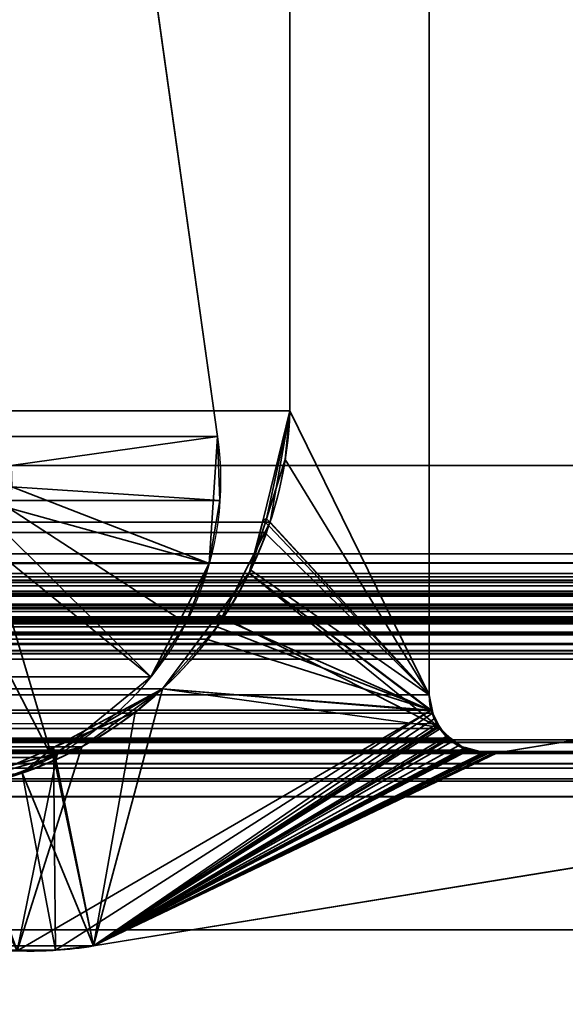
# Model space of a CAD drawing. Header units: millimetres. Extents: x -508 to 6708, y -115 to 193.
# Tile 614 of 656: x 1851.05 to 1854.98, y 2.48 to 9.56. Entities that reach past the tile are written whole.
import ezdxf

# ---------------------------------------------------------------- set-up
doc = ezdxf.new("R2010")
doc.units = ezdxf.units.MM
doc.layers.add('151', color=7, linetype='Continuous', true_color=0xffffff)

# ---------------------------------------------------------------- blocks, each defined once
blk = doc.blocks.new('UG_SURFACE_002')
at = {"layer": '151', "color": 252, "linetype": 'Continuous', "lineweight": 35}
for points in [[(2057.4999, -10, 2215.25), (2057.4999, 174.4, 2215.25), (942.5, 174.4, 2215.25), (942.5, -10, 2215.25)], [(1092.5, -10, 2065.2499), (1092.5, 174.4, 2065.2499), (1907.5, 174.4, 2065.2499), (1907.5, -10, 2065.2499)]]:
    blk.add_3dface(points, dxfattribs=at)
blk = doc.blocks.new('UG_SURFACE_148')
at = {"layer": '151', "color": 252, "linetype": 'Continuous', "lineweight": 35}
for points in [[(1135.5, -21.92, 2021.75), (1864.5, -21.92, 2021.75), (1864.5, 13.42, 2021.75), (1135.5, 13.42, 2021.75)], [(1137, -21.92, 2020.2501), (1137, 13.42, 2020.2501), (1863, 13.42, 2020.2501), (1863, -21.92, 2020.2501)], [(1148.4547, 13.2001, 2008.7953), (1147.5219, 6.5631, 2009.7282), (1852.4781, 6.5631, 2009.7282), (1851.5453, 13.2001, 2008.7953)], [(1850.9927, 6.3544, 2008.2426), (1850.06, 12.9913, 2007.3099), (1851.5453, 13.2001, 2008.7953), (1852.4781, 6.5631, 2009.7282)], [(1852.4952, 6.1028, 2009.7451), (1147.5219, 6.5631, 2009.7282), (1147.5048, 6.1028, 2009.7451)], [(1852.4952, 6.1028, 2009.7451), (1852.4781, 6.5631, 2009.7282), (1147.5219, 6.5631, 2009.7282)], [(1852.4781, 6.5631, 2009.7282), (1852.4952, 6.1028, 2009.7451), (1850.9984, 6.2009, 2008.2483), (1850.9927, 6.3544, 2008.2426)], [(1852.4182, 5.6487, 2009.6681), (1852.2503, 5.2198, 2009.5003), (1850.9728, 6.0496, 2008.2228), (1850.9984, 6.2009, 2008.2483)], [(1850.9984, 6.2009, 2008.2483), (1852.4952, 6.1028, 2009.7451), (1852.4182, 5.6487, 2009.6681)], [(1147.5048, 6.1028, 2009.7451), (1147.5818, 5.6487, 2009.6681), (1852.4182, 5.6487, 2009.6681), (1852.4952, 6.1028, 2009.7451)], [(1850.9167, 5.9066, 2008.1668), (1850.9728, 6.0496, 2008.2228), (1852.2503, 5.2198, 2009.5003), (1851.9986, 4.834, 2009.2485)], [(1851.9986, 4.834, 2009.2485), (1851.2889, 4.2542, 2008.539), (1850.8328, 5.778, 2008.0829), (1850.9167, 5.9066, 2008.1668)], [(1851.2889, 4.2542, 2008.539), (1850.5963, 5.5847, 2007.8464), (1850.8328, 5.778, 2008.0829)], [(1852.2503, 5.2198, 2009.5003), (1147.5818, 5.6487, 2009.6681), (1147.7497, 5.2198, 2009.5003)], [(1852.2503, 5.2198, 2009.5003), (1852.4182, 5.6487, 2009.6681), (1147.5818, 5.6487, 2009.6681)], [(1850.3023, 5.5018, 2007.5524), (1850.5963, 5.5847, 2007.8464), (1851.2889, 4.2542, 2008.539), (1850.407, 4.0055, 2007.6571)], [(1147.7497, 5.2198, 2009.5003), (1148.0014, 4.834, 2009.2485), (1851.9986, 4.834, 2009.2485), (1852.2503, 5.2198, 2009.5003)], [(1851.9986, 4.834, 2009.2485), (1148.0014, 4.834, 2009.2485), (1148.7111, 4.2542, 2008.539), (1851.2889, 4.2542, 2008.539)], [(1851.2889, 4.2542, 2008.539), (1148.7111, 4.2542, 2008.539), (1149.593, 4.0055, 2007.6571), (1850.407, 4.0055, 2007.6571)]]:
    blk.add_3dface(points, dxfattribs=at)
blk = doc.blocks.new('UG_SURFACE_149')
at = {"layer": '151', "color": 252, "linetype": 'Continuous', "lineweight": 35}
for points in [[(1850.9927, 6.3544, -7.75), (1850.06, 12.9913, -7.75), (1851.5453, 13.2001, -7.75), (1852.4781, 6.5631, -7.75)], [(1852.4781, 6.5631, 2009.7282), (1851.5453, 13.2001, 2008.7953), (1850.06, 12.9913, 2007.3099), (1850.9927, 6.3544, 2008.2426)], [(1851.5453, 13.2001, 2008.7953), (1852.4781, 6.5631, 2009.7282), (1852.4781, 6.5631, -7.75), (1851.5453, 13.2001, -7.75)], [(1852.4781, 6.5631, -7.75), (1852.4182, 5.6487, -7.75), (1850.9728, 6.0496, -7.75), (1850.9927, 6.3544, -7.75)], [(1850.9927, 6.3544, 2008.2426), (1850.9984, 6.2009, 2008.2483), (1852.4952, 6.1028, 2009.7451), (1852.4781, 6.5631, 2009.7282)], [(1852.4781, 6.5631, -7.75), (1852.4952, 6.1028, 2009.7451), (1852.4182, 5.6487, 2009.6681)], [(1852.4182, 5.6487, 2009.6681), (1852.4182, 5.6487, -7.75), (1852.4781, 6.5631, -7.75)], [(1852.4781, 6.5631, -7.75), (1852.4781, 6.5631, 2009.7282), (1852.4952, 6.1028, 2009.7451)], [(1850.9984, 6.2009, 2008.2483), (1850.9728, 6.0496, 2008.2228), (1852.2503, 5.2198, 2009.5003), (1852.4182, 5.6487, 2009.6681)], [(1852.4182, 5.6487, 2009.6681), (1852.4952, 6.1028, 2009.7451), (1850.9984, 6.2009, 2008.2483)], [(1852.4182, 5.6487, -7.75), (1851.9986, 4.834, -7.75), (1850.8328, 5.778, -7.75), (1850.9728, 6.0496, -7.75)], [(1851.9986, 4.834, 2009.2485), (1852.2503, 5.2198, 2009.5003), (1850.9728, 6.0496, 2008.2228), (1850.9167, 5.9066, 2008.1668)], [(1850.9167, 5.9066, 2008.1668), (1850.8328, 5.778, 2008.0829), (1851.2889, 4.2542, 2008.539), (1851.9986, 4.834, 2009.2485)], [(1850.5963, 5.5847, -7.75), (1850.8328, 5.778, -7.75), (1851.9986, 4.834, -7.75), (1851.2889, 4.2542, -7.75)], [(1850.8328, 5.778, 2008.0829), (1850.5963, 5.5847, 2007.8464), (1851.2889, 4.2542, 2008.539)], [(1852.4182, 5.6487, -7.75), (1852.2503, 5.2198, 2009.5003), (1851.9986, 4.834, 2009.2485)], [(1851.9986, 4.834, 2009.2485), (1851.9986, 4.834, -7.75), (1852.4182, 5.6487, -7.75)], [(1852.4182, 5.6487, -7.75), (1852.4182, 5.6487, 2009.6681), (1852.2503, 5.2198, 2009.5003)], [(1851.2889, 4.2542, -7.75), (1850.407, 4.0055, -7.75), (1850.3023, 5.5018, -7.75), (1850.5963, 5.5847, -7.75)], [(1850.407, 4.0055, 2007.6571), (1851.2889, 4.2542, 2008.539), (1850.5963, 5.5847, 2007.8464), (1850.3023, 5.5018, 2007.5524)], [(1851.2889, 4.2542, 2008.539), (1851.2889, 4.2542, -7.75), (1851.9986, 4.834, -7.75), (1851.9986, 4.834, 2009.2485)], [(1850.407, 4.0055, 2007.6571), (1850.407, 4.0055, -7.75), (1851.2889, 4.2542, -7.75), (1851.2889, 4.2542, 2008.539)]]:
    blk.add_3dface(points, dxfattribs=at)
blk = doc.blocks.new('UG_SURFACE_151')
at = {"layer": '151', "color": 252, "linetype": 'Continuous', "lineweight": 35}
for points in [[(1153, 3.0145, -6.75), (1138, 3.0145, -6.75), (1138, -16.9528, -6.75), (1862, -16.9528, -6.75)], [(1847, 3.0145, -7.75), (1862, 3.0145, -7.75), (1862, -16.9528, -7.75), (1138, -16.9528, -7.75)], [(1847, 3.0145, -6.75), (1153, 3.0145, -6.75), (1862, -16.9528, -6.75)], [(1847, 3.0145, -7.75), (1847, 3.0145, -6.75), (1862, 3.0145, -6.75), (1862, 3.0145, -7.75)], [(1862, -16.9528, -6.75), (1862, 3.0145, -6.75), (1847, 3.0145, -6.75)]]:
    blk.add_3dface(points, dxfattribs=at)
blk = doc.blocks.new('UG_SURFACE_155')
at = {"layer": '151', "color": 7, "linetype": 'Continuous', "lineweight": 35}
for points in [[(1138.9384, 5.7187, 2018.3115), (1138.9384, 10.8663, 2018.3115), (1861.0616, 10.8663, 2018.3115), (1861.0616, 5.7187, 2018.3115)], [(1146, 10.8277, 2011.25), (1146, 4.7035, 2011.25), (1854, 4.7035, 2011.25), (1854, 10.8277, 2011.25)], [(1854, 10.8277, 2011.25), (1854, 4.7035, 2011.25), (1852.9979, 6.7467, 2010.2479), (1852.9979, 10.5427, 2010.2479)], [(1862.0888, 6.3541, 2019.3388), (1862.0888, 10.6334, 2019.3388), (1137.9112, 10.6334, 2019.3388), (1137.9112, 6.3541, 2019.3388)], [(1852.9979, 10.5427, 2010.2479), (1852.9979, 6.7467, 2010.2479), (1147.0021, 6.7467, 2010.2479), (1147.0021, 10.5427, 2010.2479)], [(1147.1442, 5.9463, 2010.1058), (1147.0021, 6.7467, 2010.2479), (1852.9979, 6.7467, 2010.2479)], [(1147.1442, 5.9463, 2010.1058), (1852.9979, 6.7467, 2010.2479), (1852.8557, 5.9462, 2010.1056)], [(1854, 4.7035, 2011.25), (1852.8557, 5.9462, 2010.1056), (1852.9979, 6.7467, 2010.2479)], [(1863.4353, 5.5775, 2020.6852), (1862.0888, 6.3541, 2019.3388), (1137.9112, 6.3541, 2019.3388), (1136.5647, 5.5775, 2020.6852)], [(1852.8557, 5.9462, 2010.1056), (1852.8177, 5.871, 2010.0677), (1147.1823, 5.871, 2010.0677), (1147.1442, 5.9463, 2010.1058)], [(1852.8177, 5.871, 2010.0677), (1852.8557, 5.9462, 2010.1056), (1854, 4.7035, 2011.25)], [(1147.1823, 5.871, 2010.0677), (1852.8177, 5.871, 2010.0677), (1852.4755, 5.1935, 2009.7256)], [(1147.5244, 5.1937, 2009.7256), (1147.1823, 5.871, 2010.0677), (1852.4755, 5.1935, 2009.7256)], [(1854, 4.7035, 2011.25), (1854.0145, 4.5934, 2011.2646), (1852.4755, 5.1935, 2009.7256), (1852.8177, 5.871, 2010.0677)], [(1138.9384, 5.7187, 2018.3115), (1861.0564, 5.6534, 2018.3065), (1861.0557, 5.6507, 2018.3058)], [(1138.9384, 5.7187, 2018.3115), (1861.0616, 5.7187, 2018.3115), (1861.0564, 5.6534, 2018.3065)], [(1861.0557, 5.6507, 2018.3058), (1138.9474, 5.6514, 2018.3027), (1138.9384, 5.7187, 2018.3115)], [(1138.9474, 5.6514, 2018.3027), (1861.0557, 5.6507, 2018.3058), (1861.0271, 5.5518, 2018.2772)], [(1138.9531, 5.6087, 2018.297), (1138.9474, 5.6514, 2018.3027), (1861.0271, 5.5518, 2018.2772)], [(1138.9531, 5.6087, 2018.297), (1861.0271, 5.5518, 2018.2772), (1861.012, 5.5272, 2018.2619)], [(1861.012, 5.5272, 2018.2619), (1138.9871, 5.5255, 2018.2629), (1138.9531, 5.6087, 2018.297)], [(1136.5647, 5.5775, 2020.6852), (1136.4948, 5.5146, 2020.7553), (1863.5043, 5.5123, 2020.7543)], [(1863.5043, 5.5123, 2020.7543), (1863.4353, 5.5775, 2020.6852), (1136.5647, 5.5775, 2020.6852)], [(1138.9871, 5.5255, 2018.2629), (1861.012, 5.5272, 2018.2619), (1860.9639, 5.449, 2018.214)], [(1138.9925, 5.5122, 2018.2574), (1138.9871, 5.5255, 2018.2629), (1860.9639, 5.449, 2018.214)], [(1136.48, 5.5013, 2020.7701), (1136.4424, 5.4348, 2020.8075), (1863.5571, 5.4344, 2020.807)], [(1136.4948, 5.5146, 2020.7553), (1136.48, 5.5013, 2020.7701), (1863.5294, 5.4886, 2020.7794)], [(1136.48, 5.5013, 2020.7701), (1863.5571, 5.4344, 2020.807), (1863.5294, 5.4886, 2020.7794)], [(1863.5294, 5.4886, 2020.7794), (1863.5043, 5.5123, 2020.7543), (1136.4948, 5.5146, 2020.7553)], [(1138.9925, 5.5122, 2018.2574), (1860.9639, 5.449, 2018.214), (1860.9353, 5.4249, 2018.1854)], [(1860.9353, 5.4249, 2018.1854), (1139.0641, 5.4223, 2018.1859), (1138.9925, 5.5122, 2018.2574)], [(1136.4354, 5.4222, 2020.8147), (1136.4158, 5.3416, 2020.8342), (1863.5839, 5.331, 2020.834)], [(1136.4366, 5.4244, 2020.8135), (1136.4354, 5.4222, 2020.8147), (1863.5681, 5.4131, 2020.818)], [(1136.4354, 5.4222, 2020.8147), (1863.5839, 5.331, 2020.834), (1863.5681, 5.4131, 2020.818)], [(1136.4424, 5.4348, 2020.8075), (1136.4366, 5.4244, 2020.8135), (1863.5626, 5.4236, 2020.8127)], [(1863.5681, 5.4131, 2020.818), (1863.5626, 5.4236, 2020.8127), (1136.4366, 5.4244, 2020.8135)], [(1863.5626, 5.4236, 2020.8127), (1863.5571, 5.4344, 2020.807), (1136.4424, 5.4348, 2020.8075)], [(1139.0641, 5.4223, 2018.1859), (1860.9353, 5.4249, 2018.1854), (1860.8527, 5.3547, 2018.1026)], [(1139.0761, 5.4072, 2018.1739), (1139.0641, 5.4223, 2018.1859), (1860.8527, 5.3547, 2018.1026)], [(1139.0761, 5.4072, 2018.1739), (1860.8527, 5.3547, 2018.1026), (1860.8342, 5.3481, 2018.0843)], [(1860.8342, 5.3481, 2018.0843), (1139.1673, 5.3523, 2018.0829), (1139.0761, 5.4072, 2018.1739)], [(1863.5792, 5.243, 2020.8292), (1136.4154, 5.3315, 2020.8347), (1136.4142, 5.3011, 2020.8359)], [(1136.4158, 5.3416, 2020.8342), (1136.4154, 5.3315, 2020.8347), (1863.5839, 5.331, 2020.834)], [(1136.4154, 5.3315, 2020.8347), (1863.5792, 5.243, 2020.8292), (1863.5856, 5.3226, 2020.8356)], [(1863.5856, 5.3226, 2020.8356), (1863.5839, 5.331, 2020.834), (1136.4154, 5.3315, 2020.8347)], [(1139.2186, 5.3214, 2018.0314), (1139.1673, 5.3523, 2018.0829), (1860.8342, 5.3481, 2018.0843)], [(1139.2921, 5.3024, 2017.9579), (1139.2186, 5.3214, 2018.0314), (1860.8342, 5.3481, 2018.0843)], [(1860.8342, 5.3481, 2018.0843), (1860.7079, 5.3024, 2017.9579), (1139.2921, 5.3024, 2017.9579)], [(1136.4142, 5.3011, 2020.8359), (1136.4235, 5.2316, 2020.8266), (1863.5765, 5.2316, 2020.8266)], [(1863.5765, 5.2316, 2020.8266), (1863.5792, 5.243, 2020.8292), (1136.4142, 5.3011, 2020.8359)], [(1862.5292, 5.2483, 2019.7792), (1863.1932, 5.0016, 2020.4432), (1136.8068, 5.0016, 2020.4432), (1137.4708, 5.2483, 2019.7792)], [(1137.4708, 5.2483, 2019.7792), (1137.5657, 5.2609, 2019.6843), (1862.4343, 5.2601, 2019.6843)], [(1862.4343, 5.2601, 2019.6843), (1862.5292, 5.2483, 2019.7792), (1137.4708, 5.2483, 2019.7792)], [(1862.393, 5.2652, 2019.6431), (1137.5657, 5.2609, 2019.6843), (1137.6022, 5.2657, 2019.6478)], [(1862.393, 5.2652, 2019.6431), (1862.4343, 5.2601, 2019.6843), (1137.5657, 5.2609, 2019.6843)], [(1137.6022, 5.2657, 2019.6478), (1862.3434, 5.2471, 2019.5935), (1862.393, 5.2652, 2019.6431)], [(1137.6022, 5.2657, 2019.6478), (1137.6568, 5.2479, 2019.5932), (1862.3434, 5.2471, 2019.5935)], [(1862.26, 5.2166, 2019.51), (1137.6568, 5.2479, 2019.5932), (1137.7264, 5.2251, 2019.5236)], [(1862.26, 5.2166, 2019.51), (1862.3434, 5.2471, 2019.5935), (1137.6568, 5.2479, 2019.5932)], [(1145.5108, 4.2872, 2011.7393), (1139.2921, 5.3024, 2017.9579), (1860.7079, 5.3024, 2017.9579), (1854.4892, 4.2872, 2011.7393)], [(1854.4892, 4.2872, 2011.7393), (1860.7079, 5.3024, 2017.9579), (1860.6892, 4.381, 2017.9391), (1851.5851, 2.8982, 2008.8351)], [(1136.4275, 5.2218, 2020.8225), (1863.5725, 5.2218, 2020.8225), (1863.5765, 5.2316, 2020.8266), (1136.4235, 5.2316, 2020.8266)], [(1863.5403, 5.1444, 2020.7903), (1136.4275, 5.2218, 2020.8225), (1136.4596, 5.1447, 2020.7903)], [(1863.5403, 5.1444, 2020.7903), (1863.5725, 5.2218, 2020.8225), (1136.4275, 5.2218, 2020.8225)], [(1137.7264, 5.2251, 2019.5236), (1862.2594, 5.2161, 2019.5093), (1862.26, 5.2166, 2019.51)], [(1137.7264, 5.2251, 2019.5236), (1137.7397, 5.2137, 2019.5103), (1862.2594, 5.2161, 2019.5093)], [(1862.2594, 5.2161, 2019.5093), (1137.7397, 5.2137, 2019.5103), (1137.8065, 5.1556, 2019.4435)], [(1137.8065, 5.1556, 2019.4435), (1862.1938, 5.1547, 2019.444), (1862.2594, 5.2161, 2019.5093)], [(1852.4755, 5.1935, 2009.7256), (1852.398, 5.1054, 2009.6481), (1147.602, 5.1055, 2009.6481), (1147.5244, 5.1937, 2009.7256)], [(1852.398, 5.1054, 2009.6481), (1852.4755, 5.1935, 2009.7256), (1854.0145, 4.5934, 2011.2646)], [(1863.5403, 5.1444, 2020.7903), (1136.4596, 5.1447, 2020.7903), (1136.4657, 5.1377, 2020.7844)], [(1136.4657, 5.1377, 2020.7844), (1863.5345, 5.1375, 2020.7844), (1863.5403, 5.1444, 2020.7903)], [(1863.5345, 5.1375, 2020.7844), (1136.4657, 5.1377, 2020.7844), (1136.5267, 5.0664, 2020.7233)], [(1863.4803, 5.0724, 2020.7303), (1863.5345, 5.1375, 2020.7844), (1136.5267, 5.0664, 2020.7233)], [(1862.1894, 5.1506, 2019.4395), (1137.8065, 5.1556, 2019.4435), (1137.8069, 5.1552, 2019.443)], [(1862.1894, 5.1506, 2019.4395), (1862.1938, 5.1547, 2019.444), (1137.8065, 5.1556, 2019.4435)], [(1137.8069, 5.1552, 2019.443), (1862.1465, 5.0731, 2019.3965), (1862.1894, 5.1506, 2019.4395)], [(1137.8069, 5.1552, 2019.443), (1137.8535, 5.0731, 2019.3965), (1862.1465, 5.0731, 2019.3965)], [(1147.602, 5.1055, 2009.6481), (1852.398, 5.1054, 2009.6481), (1852.0821, 4.7463, 2009.3322), (1147.9179, 4.7463, 2009.3322)], [(1854.0145, 4.5934, 2011.2646), (1852.0821, 4.7463, 2009.3322), (1852.398, 5.1054, 2009.6481)], [(1863.4682, 5.0661, 2020.7181), (1863.4803, 5.0724, 2020.7303), (1136.5267, 5.0664, 2020.7233)], [(1136.5267, 5.0664, 2020.7233), (1136.5314, 5.0638, 2020.7186), (1863.4682, 5.0661, 2020.7181)], [(1863.3832, 5.022, 2020.6332), (1863.4682, 5.0661, 2020.7181), (1136.5314, 5.0638, 2020.7186)], [(1136.5314, 5.0638, 2020.7186), (1136.616, 5.018, 2020.6339), (1863.3832, 5.022, 2020.6332)], [(1862.1328, 5.0214, 2019.3827), (1137.8535, 5.0731, 2019.3965), (1137.8715, 4.9803, 2019.3784)], [(1862.1328, 5.0214, 2019.3827), (1862.1465, 5.0731, 2019.3965), (1137.8535, 5.0731, 2019.3965)], [(1863.3832, 5.022, 2020.6332), (1136.616, 5.018, 2020.6339), (1136.6394, 5.0054, 2020.6108)], [(1863.3413, 5.0002, 2020.5913), (1863.3832, 5.022, 2020.6332), (1136.6394, 5.0054, 2020.6108)], [(1136.6394, 5.0054, 2020.6108), (1136.7071, 4.999, 2020.5429), (1863.2932, 5.0006, 2020.5433)], [(1863.2932, 5.0006, 2020.5433), (1863.3413, 5.0002, 2020.5913), (1136.6394, 5.0054, 2020.6108)], [(1136.7071, 4.999, 2020.5429), (1136.763, 4.9938, 2020.4871), (1863.1932, 5.0016, 2020.4432)], [(1863.1932, 5.0016, 2020.4432), (1863.2932, 5.0006, 2020.5433), (1136.7071, 4.999, 2020.5429)], [(1136.763, 4.9938, 2020.4871), (1136.8068, 5.0016, 2020.4432), (1863.1932, 5.0016, 2020.4432)], [(1862.175, 1.6459, 2019.4249), (1862.1284, 4.9608, 2019.3784), (1137.8716, 4.9608, 2019.3784), (1137.825, 1.6459, 2019.4249)], [(1137.8715, 4.9803, 2019.3784), (1862.1284, 4.9608, 2019.3784), (1862.1328, 5.0214, 2019.3827)], [(1137.8715, 4.9803, 2019.3784), (1137.8716, 4.9608, 2019.3784), (1862.1284, 4.9608, 2019.3784)], [(1148.5, 4.3308, 2008.75), (1147.9179, 4.7463, 2009.3322), (1852.0821, 4.7463, 2009.3322)], [(1148.5, 4.3308, 2008.75), (1852.0821, 4.7463, 2009.3322), (1851.5, 4.3308, 2008.75)], [(1854.0145, 4.5934, 2011.2646), (1851.0368, 2.8635, 2008.287), (1851.5, 4.3308, 2008.75), (1852.0821, 4.7463, 2009.3322)], [(1854.0145, 4.5934, 2011.2646), (1146, 4.7035, 2011.25), (1145.9923, 4.6228, 2011.2576)], [(1854.0145, 4.5934, 2011.2646), (1854, 4.7035, 2011.25), (1146, 4.7035, 2011.25)], [(1145.9923, 4.6228, 2011.2576), (1145.9758, 4.5731, 2011.2741), (1854.023, 4.5726, 2011.2729)], [(1145.9923, 4.6228, 2011.2576), (1854.023, 4.5726, 2011.2729), (1854.0145, 4.5934, 2011.2646)], [(1854.054, 4.4968, 2011.3039), (1145.9758, 4.5731, 2011.2741), (1145.9587, 4.521, 2011.2913)], [(1854.054, 4.4968, 2011.3039), (1854.023, 4.5726, 2011.2729), (1145.9758, 4.5731, 2011.2741)], [(1851.3126, 2.8675, 2008.5626), (1851.0368, 2.8635, 2008.287), (1854.0145, 4.5934, 2011.2646)], [(1854.0145, 4.5934, 2011.2646), (1854.023, 4.5726, 2011.2729), (1851.5851, 2.8982, 2008.8351), (1851.3126, 2.8675, 2008.5626)], [(1854.023, 4.5726, 2011.2729), (1854.054, 4.4968, 2011.3039), (1851.5851, 2.8982, 2008.8351)], [(1854.1372, 4.392, 2011.3871), (1145.9191, 4.4624, 2011.3308), (1145.8895, 4.4187, 2011.3604)], [(1145.9587, 4.521, 2011.2913), (1145.9191, 4.4624, 2011.3308), (1854.0808, 4.4629, 2011.3308)], [(1854.1372, 4.392, 2011.3871), (1854.0808, 4.4629, 2011.3308), (1145.9191, 4.4624, 2011.3308)], [(1145.9587, 4.521, 2011.2913), (1854.0808, 4.4629, 2011.3308), (1854.054, 4.4968, 2011.3039)], [(1851.5851, 2.8982, 2008.8351), (1854.054, 4.4968, 2011.3039), (1854.0808, 4.4629, 2011.3308)], [(1854.0808, 4.4629, 2011.3308), (1854.1372, 4.392, 2011.3871), (1851.5851, 2.8982, 2008.8351)], [(1145.8895, 4.4187, 2011.3604), (1145.8291, 4.3727, 2011.421), (1854.1702, 4.3721, 2011.4202)], [(1145.8895, 4.4187, 2011.3604), (1854.1702, 4.3721, 2011.4202), (1854.1372, 4.392, 2011.3871)], [(1851.5851, 2.8982, 2008.8351), (1854.1372, 4.392, 2011.3871), (1854.1702, 4.3721, 2011.4202)], [(1139.1747, 4.3615, 2018.0752), (1860.8253, 4.3615, 2018.0752), (1860.9428, 4.2979, 2018.1928), (1139.0572, 4.2979, 2018.1928)], [(1860.8217, 4.3634, 2018.0717), (1139.1747, 4.3615, 2018.0752), (1139.1783, 4.3634, 2018.0717)], [(1860.8217, 4.3634, 2018.0717), (1860.8253, 4.3615, 2018.0752), (1139.1747, 4.3615, 2018.0752)], [(1139.1783, 4.3634, 2018.0717), (1139.3108, 4.381, 2017.9391), (1860.6892, 4.381, 2017.9391), (1860.8217, 4.3634, 2018.0717)], [(1139.3108, 4.381, 2017.9391), (1148.4149, 2.8982, 2008.8351), (1851.5851, 2.8982, 2008.8351), (1860.6892, 4.381, 2017.9391)], [(1145.7698, 4.3276, 2011.4801), (1145.7138, 4.3142, 2011.5361), (1854.2854, 4.3054, 2011.5354)], [(1854.2793, 4.3064, 2011.5294), (1145.8291, 4.3727, 2011.421), (1145.7698, 4.3276, 2011.4801)], [(1145.7698, 4.3276, 2011.4801), (1854.2854, 4.3054, 2011.5354), (1854.2793, 4.3064, 2011.5294)], [(1854.2793, 4.3064, 2011.5294), (1854.1702, 4.3721, 2011.4202), (1145.8291, 4.3727, 2011.421)], [(1851.5, 4.3308, 2008.75), (1851.325, 4.2844, 2008.575), (1148.675, 4.2844, 2008.575), (1148.5, 4.3308, 2008.75)], [(1851.325, 4.2844, 2008.575), (1851.5, 4.3308, 2008.75), (1851.0368, 2.8635, 2008.287)], [(1854.1702, 4.3721, 2011.4202), (1854.2793, 4.3064, 2011.5294), (1851.5851, 2.8982, 2008.8351)], [(1861.035, 4.2089, 2018.285), (1138.965, 4.2089, 2018.285), (1139.0281, 4.2823, 2018.2219)], [(1139.0281, 4.2823, 2018.2219), (1139.0572, 4.2979, 2018.1928), (1860.9428, 4.2979, 2018.1928), (1860.9719, 4.2823, 2018.2219)], [(1860.9719, 4.2823, 2018.2219), (1861.035, 4.2089, 2018.285), (1139.0281, 4.2823, 2018.2219)], [(1145.5619, 4.2822, 2011.688), (1145.5108, 4.2872, 2011.7393), (1854.4892, 4.2872, 2011.7393)], [(1145.5787, 4.2819, 2011.6713), (1145.5619, 4.2822, 2011.688), (1854.4892, 4.2872, 2011.7393)], [(1854.4892, 4.2872, 2011.7393), (1854.4213, 4.2819, 2011.6713), (1145.5787, 4.2819, 2011.6713)], [(1854.4068, 4.2844, 2011.6568), (1145.593, 4.2853, 2011.657), (1145.5787, 4.2819, 2011.6713)], [(1145.5787, 4.2819, 2011.6713), (1854.4213, 4.2819, 2011.6713), (1854.4068, 4.2844, 2011.6568)], [(1854.2854, 4.3054, 2011.5354), (1145.7138, 4.3142, 2011.5361), (1145.593, 4.2853, 2011.657)], [(1145.593, 4.2853, 2011.657), (1854.4068, 4.2844, 2011.6568), (1854.2854, 4.3054, 2011.5354)], [(1148.675, 4.2844, 2008.575), (1851.325, 4.2844, 2008.575), (1850.5045, 4.0667, 2007.7546), (1149.4955, 4.0667, 2007.7546)], [(1851.0368, 2.8635, 2008.287), (1850.5045, 4.0667, 2007.7546), (1851.325, 4.2844, 2008.575)], [(1851.5851, 2.8982, 2008.8351), (1854.2793, 4.3064, 2011.5294), (1854.2854, 4.3054, 2011.5354)], [(1854.2854, 4.3054, 2011.5354), (1854.4068, 4.2844, 2011.6568), (1851.5851, 2.8982, 2008.8351)], [(1851.5851, 2.8982, 2008.8351), (1854.4213, 4.2819, 2011.6713), (1854.4892, 4.2872, 2011.7393)], [(1854.4068, 4.2844, 2011.6568), (1854.4213, 4.2819, 2011.6713), (1851.5851, 2.8982, 2008.8351)], [(1861.0615, 4.178, 2018.3115), (1138.9041, 4.1013, 2018.3458), (1138.9385, 4.178, 2018.3115)], [(1861.0615, 4.178, 2018.3115), (1861.0959, 4.1013, 2018.3458), (1138.9041, 4.1013, 2018.3458)], [(1138.9385, 4.178, 2018.3115), (1138.965, 4.2089, 2018.285), (1861.035, 4.2089, 2018.285), (1861.0615, 4.178, 2018.3115)], [(1861.1224, 3.9715, 2018.3723), (1138.8776, 3.9715, 2018.3723), (1138.8956, 4.0824, 2018.3544)], [(1138.8956, 4.0824, 2018.3544), (1138.9041, 4.1013, 2018.3458), (1861.0959, 4.1013, 2018.3458), (1861.1044, 4.0824, 2018.3544)], [(1861.1044, 4.0824, 2018.3544), (1861.1224, 3.9715, 2018.3723), (1138.8956, 4.0824, 2018.3544)], [(1138.7951, 1.0412, 2018.4548), (1138.8776, 3.9715, 2018.3723), (1861.1224, 3.9715, 2018.3723), (1861.2049, 1.0412, 2018.4548)], [(1851.5851, 2.8982, 2008.8351), (1148.4149, 2.8982, 2008.8351), (1148.6899, 2.8674, 2008.5602)], [(1851.3126, 2.8675, 2008.5626), (1851.5851, 2.8982, 2008.8351), (1148.6899, 2.8674, 2008.5602)], [(1851.3126, 2.8675, 2008.5626), (1148.6899, 2.8674, 2008.5602), (1148.9632, 2.8635, 2008.287)], [(1148.9632, 2.8635, 2008.287), (1851.0368, 2.8635, 2008.287), (1851.3126, 2.8675, 2008.5626)]]:
    blk.add_3dface(points, dxfattribs=at)
blk = doc.blocks.new('UG_SURFACE_156')
at = {"layer": '151', "color": 7, "linetype": 'Continuous', "lineweight": 35}
for points in [[(1854, 10.8277, -7.75), (1854, 4.7035, -7.75), (1852.9979, 6.7467, -7.75), (1852.9979, 10.5427, -7.75)], [(1854, 4.7035, 2011.25), (1854, 10.8277, 2011.25), (1852.9979, 10.5427, 2010.2479), (1852.9979, 6.7467, 2010.2479)], [(1854, 10.8277, 2011.25), (1854, 4.7035, 2011.25), (1854, 4.7035, -7.75), (1854, 10.8277, -7.75)], [(1852.9979, 10.5427, -7.75), (1852.9979, 6.7467, -7.75), (1852.9979, 6.7467, 2010.2479), (1852.9979, 10.5427, 2010.2479)], [(1852.9979, 6.7467, -7.75), (1852.8053, 5.9637, -7.75), (1852.8291, 5.9688, 2010.0791)], [(1852.8053, 5.9637, -7.75), (1852.9979, 6.7467, -7.75), (1854, 4.7035, -7.75)], [(1852.8291, 5.9688, 2010.0791), (1852.9649, 6.3975, 2010.215), (1852.9979, 6.7467, -7.75)], [(1852.9649, 6.3975, 2010.215), (1852.9979, 6.7467, 2010.2479), (1852.9979, 6.7467, -7.75)], [(1852.9979, 6.7467, 2010.2479), (1852.9649, 6.3975, 2010.215), (1854, 4.7035, 2011.25)], [(1854, 4.7035, 2011.25), (1852.9649, 6.3975, 2010.215), (1852.8291, 5.9688, 2010.0791)], [(1852.7058, 5.5802, 2009.9559), (1852.8291, 5.9688, 2010.0791), (1852.8053, 5.9637, -7.75)], [(1852.8291, 5.9688, 2010.0791), (1852.7058, 5.5802, 2009.9559), (1854.0144, 4.5936, 2011.2643), (1854, 4.7035, 2011.25)], [(1852.8053, 5.9637, -7.75), (1852.716, 5.601, -7.75), (1852.7058, 5.5802, 2009.9559)], [(1854, 4.7035, -7.75), (1852.716, 5.601, -7.75), (1852.8053, 5.9637, -7.75)], [(1852.716, 5.601, -7.75), (1852.4714, 5.2711, -7.75), (1852.4832, 5.2824, 2009.7332)], [(1852.4714, 5.2711, -7.75), (1852.716, 5.601, -7.75), (1854, 4.7035, -7.75), (1854.0248, 4.5859, -7.75)], [(1852.4832, 5.2824, 2009.7332), (1852.7058, 5.5802, 2009.9559), (1852.716, 5.601, -7.75)], [(1854.0688, 4.4724, 2011.3187), (1852.7058, 5.5802, 2009.9559), (1852.4832, 5.2824, 2009.7332)], [(1852.7058, 5.5802, 2009.9559), (1854.0688, 4.4724, 2011.3187), (1854.0648, 4.4813, 2011.3149), (1854.0182, 4.5853, 2011.2681)], [(1854.0182, 4.5853, 2011.2681), (1854.0144, 4.5936, 2011.2643), (1852.7058, 5.5802, 2009.9559)], [(1851.5851, 2.8982, 2008.8351), (1860.6892, 4.381, 2017.9391), (1860.7079, 5.3024, 2017.9579), (1854.4892, 4.2872, 2011.7393)], [(1852.0821, 4.7463, 2009.3322), (1852.4832, 5.2824, 2009.7332), (1852.4714, 5.2711, -7.75)], [(1852.4832, 5.2824, 2009.7332), (1852.0821, 4.7463, 2009.3322), (1854.0688, 4.4724, 2011.3187)], [(1852.4714, 5.2711, -7.75), (1852.0821, 4.7463, -7.75), (1852.0821, 4.7463, 2009.3322)], [(1854.0248, 4.5859, -7.75), (1852.0821, 4.7463, -7.75), (1852.4714, 5.2711, -7.75)], [(1854.4892, 4.2872, -7.75), (1860.7079, 5.3024, -7.75), (1860.6892, 4.381, -7.75)], [(1854.4892, 4.2872, 2011.7393), (1860.7079, 5.3024, 2017.9579), (1860.7079, 5.3024, -7.75), (1854.4892, 4.2872, -7.75)], [(1852.0821, 4.7463, -7.75), (1851.2951, 4.2773, -7.75), (1851.2985, 4.3266, 2008.5485)], [(1851.5851, 2.8982, -7.75), (1851.2951, 4.2773, -7.75), (1852.0821, 4.7463, -7.75)], [(1851.2985, 4.3266, 2008.5485), (1851.8839, 4.5793, 2009.1338), (1852.0821, 4.7463, -7.75)], [(1852.0821, 4.7463, -7.75), (1854.0248, 4.5859, -7.75), (1854.036, 4.5325, -7.75), (1851.5851, 2.8982, -7.75)], [(1852.0821, 4.7463, 2009.3322), (1851.8839, 4.5793, 2009.1338), (1851.5851, 2.8982, 2008.8351), (1854.0688, 4.4724, 2011.3187)], [(1851.8839, 4.5793, 2009.1338), (1852.0821, 4.7463, 2009.3322), (1852.0821, 4.7463, -7.75)], [(1854.0248, 4.5859, -7.75), (1854, 4.7035, -7.75), (1854, 4.7035, 2011.25)], [(1854, 4.7035, 2011.25), (1854.0144, 4.5936, 2011.2643), (1854.0248, 4.5859, -7.75)], [(1851.5851, 2.8982, 2008.8351), (1851.8839, 4.5793, 2009.1338), (1851.2985, 4.3266, 2008.5485)], [(1851.5851, 2.8982, -7.75), (1854.036, 4.5325, -7.75), (1854.0692, 4.4841, -7.75)], [(1854.0144, 4.5936, 2011.2643), (1854.0182, 4.5853, 2011.2681), (1854.0248, 4.5859, -7.75)], [(1854.036, 4.5325, -7.75), (1854.0248, 4.5859, -7.75), (1854.0182, 4.5853, 2011.2681)], [(1854.0692, 4.4841, -7.75), (1854.036, 4.5325, -7.75), (1854.0182, 4.5853, 2011.2681)], [(1854.0182, 4.5853, 2011.2681), (1854.0648, 4.4813, 2011.3149), (1854.0692, 4.4841, -7.75)], [(1854.0692, 4.4841, -7.75), (1854.1232, 4.4054, -7.75), (1851.5851, 2.8982, -7.75)], [(1854.1515, 4.3941, 2011.4014), (1854.0688, 4.4724, 2011.3187), (1851.5851, 2.8982, 2008.8351)], [(1854.1232, 4.4054, -7.75), (1854.0692, 4.4841, -7.75), (1854.0648, 4.4813, 2011.3149)], [(1854.0648, 4.4813, 2011.3149), (1854.0688, 4.4724, 2011.3187), (1854.1232, 4.4054, -7.75)], [(1854.0688, 4.4724, 2011.3187), (1854.1495, 4.3882, -7.75), (1854.1232, 4.4054, -7.75)], [(1854.0688, 4.4724, 2011.3187), (1854.1515, 4.3941, 2011.4014), (1854.1495, 4.3882, -7.75)], [(1851.5851, 2.8982, -7.75), (1854.1232, 4.4054, -7.75), (1854.1495, 4.3882, -7.75)], [(1851.5851, 2.8982, 2008.8351), (1854.2099, 4.3386, 2011.4601), (1854.1515, 4.3941, 2011.4014)], [(1854.2579, 4.317, -7.75), (1854.1495, 4.3882, -7.75), (1854.1515, 4.3941, 2011.4014)], [(1854.1515, 4.3941, 2011.4014), (1854.2099, 4.3386, 2011.4601), (1854.2579, 4.317, -7.75)], [(1850.6085, 4.0287, 2007.8585), (1851.2985, 4.3266, 2008.5485), (1851.0712, 4.1439, -7.75)], [(1851.2985, 4.3266, 2008.5485), (1850.6085, 4.0287, 2007.8585), (1851.0368, 2.8635, 2008.287), (1851.3118, 2.8675, 2008.5618)], [(1851.2985, 4.3266, 2008.5485), (1851.2951, 4.2773, -7.75), (1851.0712, 4.1439, -7.75)], [(1851.3118, 2.8675, 2008.5618), (1851.5851, 2.8982, 2008.8351), (1851.2985, 4.3266, 2008.5485)], [(1854.1495, 4.3882, -7.75), (1854.2579, 4.317, -7.75), (1851.5851, 2.8982, -7.75)], [(1860.6892, 4.381, -7.75), (1851.5851, 2.8982, -7.75), (1854.4213, 4.2819, -7.75), (1854.4552, 4.2832, -7.75)], [(1860.6892, 4.381, 2017.9391), (1851.5851, 2.8982, 2008.8351), (1851.5851, 2.8982, -7.75), (1860.6892, 4.381, -7.75)], [(1854.2582, 4.3257, 2011.5082), (1854.2099, 4.3386, 2011.4601), (1851.5851, 2.8982, 2008.8351)], [(1851.5851, 2.8982, 2008.8351), (1854.3901, 4.2902, 2011.6403), (1854.2582, 4.3257, 2011.5082)], [(1854.2099, 4.3386, 2011.4601), (1854.2582, 4.3257, 2011.5082), (1854.2579, 4.317, -7.75)], [(1854.2672, 4.3109, -7.75), (1854.2579, 4.317, -7.75), (1854.2582, 4.3257, 2011.5082)], [(1854.3901, 4.2878, -7.75), (1854.2672, 4.3109, -7.75), (1854.2582, 4.3257, 2011.5082)], [(1854.2582, 4.3257, 2011.5082), (1854.3901, 4.2902, 2011.6403), (1854.3901, 4.2878, -7.75)], [(1860.6892, 4.381, -7.75), (1854.4552, 4.2832, -7.75), (1854.4892, 4.2872, -7.75)], [(1851.5851, 2.8982, -7.75), (1851.0712, 4.1439, -7.75), (1851.2951, 4.2773, -7.75)], [(1854.2579, 4.317, -7.75), (1854.2672, 4.3109, -7.75), (1851.5851, 2.8982, -7.75)], [(1851.5851, 2.8982, -7.75), (1854.2672, 4.3109, -7.75), (1854.3901, 4.2878, -7.75)], [(1851.5851, 2.8982, 2008.8351), (1854.4213, 4.2819, 2011.6713), (1854.3901, 4.2902, 2011.6403)], [(1854.3901, 4.2878, -7.75), (1854.4213, 4.2819, -7.75), (1851.5851, 2.8982, -7.75)], [(1854.4892, 4.2872, 2011.7393), (1854.4552, 4.2832, 2011.7052), (1851.5851, 2.8982, 2008.8351)], [(1854.4552, 4.2832, 2011.7052), (1854.4213, 4.2819, 2011.6713), (1851.5851, 2.8982, 2008.8351)], [(1854.4213, 4.2819, -7.75), (1854.3901, 4.2878, -7.75), (1854.3901, 4.2902, 2011.6403)], [(1854.3901, 4.2902, 2011.6403), (1854.4213, 4.2819, 2011.6713), (1854.4213, 4.2819, -7.75)], [(1854.4552, 4.2832, -7.75), (1854.4213, 4.2819, -7.75), (1854.4213, 4.2819, 2011.6713), (1854.4552, 4.2832, 2011.7052)], [(1854.4552, 4.2832, 2011.7052), (1854.4892, 4.2872, 2011.7393), (1854.4892, 4.2872, -7.75), (1854.4552, 4.2832, -7.75)], [(1851.0712, 4.1439, -7.75), (1850.4503, 4.0543, -7.75), (1850.4592, 4.0464, 2007.7093)], [(1851.3118, 2.8675, -7.75), (1851.0368, 2.8635, -7.75), (1850.4503, 4.0543, -7.75), (1851.0712, 4.1439, -7.75)], [(1850.4592, 4.0464, 2007.7093), (1850.6085, 4.0287, 2007.8585), (1851.0712, 4.1439, -7.75)], [(1851.0712, 4.1439, -7.75), (1851.5851, 2.8982, -7.75), (1851.3118, 2.8675, -7.75)], [(1851.3118, 2.8675, 2008.5618), (1851.0368, 2.8635, 2008.287), (1851.0368, 2.8635, -7.75), (1851.3118, 2.8675, -7.75)], [(1851.3118, 2.8675, -7.75), (1851.5851, 2.8982, -7.75), (1851.5851, 2.8982, 2008.8351), (1851.3118, 2.8675, 2008.5618)]]:
    blk.add_3dface(points, dxfattribs=at)

msp = doc.modelspace()

# ---------------------------------------------------------------- linework, layer by layer
at = {"layer": '151', "color": 253, "linetype": 'Continuous', "lineweight": -3}
for p, q in [((1851.5453, 13.2001, 2008.7953), (1852.4781, 6.5631, 2009.7281)), ((1851.5453, 13.2001, -7.75), (1852.4781, 6.5631, -7.75)), ((1851.5453, 13.2001, 2008.7953), (1852.4781, 6.5631, 2009.7281)), ((1854, 4.7035, 2011.25), (1854, 10.8277, 2011.25)), ((1854, 4.7035, 2011.25), (1854, 10.8277, 2011.25)), ((1854, 10.8277, -7.75), (1854, 4.7035, -7.75)), ((1852.9979, 6.7467, 2010.2479), (1852.9979, 10.5427, 2010.2479)), ((1852.9979, 10.5427, 2010.2479), (1852.9979, 6.7467, 2010.2479)), ((1852.9979, 10.5427, -7.75), (1852.9979, 6.7467, -7.75)), ((1852.9979, 6.7467, 2010.2479), (1147.0021, 6.7467, 2010.2479)), ((1852.9979, 6.7467, -7.75), (1852.9979, 6.7467, 2010.2479)), ((1852.4781, 6.5631, 2009.7281), (1147.5219, 6.5631, 2009.7281)), ((1852.4781, 6.5631, -7.75), (1852.4781, 6.5631, 2009.7281)), ((1862.0888, 6.3541, 2019.3388), (1137.9112, 6.3541, 2019.3388)), ((1138.9385, 5.7187, 2018.3115), (1861.0615, 5.7187, 2018.3115)), ((1863.4353, 5.5775, 2020.6853), (1136.5647, 5.5775, 2020.6853)), ((1862.5291, 5.2483, 2019.7791), (1137.4709, 5.2483, 2019.7791)), ((1139.2921, 5.3024, 2017.9579), (1860.7079, 5.3024, 2017.9579)), ((1860.7079, 5.3024, 2017.9579), (1854.4892, 4.2872, 2011.7392)), ((1860.7079, 5.3024, 2017.9579), (1854.4892, 4.2872, 2011.7392)), ((1854.4892, 4.2872, -7.75), (1860.7079, 5.3024, -7.75)), ((1863.5766, 5.2316, 2020.8266), (1136.4234, 5.2316, 2020.8266)), ((1862.1465, 5.0731, 2019.3965), (1137.8535, 5.0731, 2019.3965)), ((1863.1932, 5.0016, 2020.4432), (1136.8068, 5.0016, 2020.4432)), ((1137.8716, 4.9608, 2019.3784), (1862.1284, 4.9608, 2019.3784)), ((1852.0821, 4.7463, 2009.3321), (1147.9179, 4.7463, 2009.3321)), ((1852.0821, 4.7463, -7.75), (1852.0821, 4.7463, 2009.3321)), ((1146, 4.7035, 2011.25), (1854, 4.7035, 2011.25)), ((1854, 4.7035, 2011.25), (1854, 4.7035, -7.75)), ((1139.3109, 4.381, 2017.9391), (1860.6891, 4.381, 2017.9391)), ((1851.5852, 2.8982, 2008.8352), (1860.6891, 4.381, 2017.9391)), ((1851.5852, 2.8982, 2008.8352), (1860.6891, 4.381, 2017.9391)), ((1860.6891, 4.381, -7.75), (1851.5852, 2.8982, -7.75)), ((1145.5108, 4.2872, 2011.7392), (1854.4892, 4.2872, 2011.7392)), ((1145.5788, 4.2819, 2011.6712), (1854.4212, 4.2819, 2011.6712)), ((1854.4212, 4.2819, 2011.6712), (1854.4212, 4.2819, -7.75)), ((1854.4892, 4.2872, 2011.7392), (1854.4892, 4.2872, -7.75)), ((1138.8776, 3.9715, 2018.3724), (1861.1224, 3.9715, 2018.3724)), ((1847, 3.0145, -7.75), (1862, 3.0145, -7.75)), ((1847, 3.0145, -6.75), (1862, 3.0145, -6.75)), ((1148.4148, 2.8982, 2008.8352), (1851.5852, 2.8982, 2008.8352)), ((1851.5852, 2.8982, 2008.8352), (1851.5852, 2.8982, -7.75))]:
    msp.add_line(p, q, dxfattribs=at)
at = {"layer": '151', "color": 253, "linetype": 'Continuous', "lineweight": -3, "extrusion": (0, 0, -1)}
msp.add_arc((-1850.25, 6.25, 7.75), 2.25, 172, 0, dxfattribs=at)
at = {"layer": '151', "color": 253, "linetype": 'Continuous', "lineweight": -3, "extrusion": (0.707107, 6.12323e-17, -0.707107)}
for major_axis, start_param, end_param in [((-2.25, 0, -2.25), 3.001966, 6.283185), ((2.25, 0, 2.25), 6.143559, 9.424778)]:
    msp.add_ellipse((1850.25, 6.25, 2007.5), major_axis=major_axis, ratio=0.707107, start_param=start_param, end_param=end_param, dxfattribs=at)
at = {"layer": '151', "color": 253, "linetype": 'Continuous', "lineweight": -3}
for points in [[(1852.0821, 4.7463, 2009.3321), (1852.6432, 5.2631, 2009.8932), (1852.9731, 5.9842, 2010.2231), (1852.9979, 6.7467, 2010.2479)], [(1852.9979, 6.7467, -7.75), (1852.9731, 5.9842, -7.75), (1852.6432, 5.2631, -7.75), (1852.0821, 4.7463, -7.75)], [(1852.0821, 4.7463, 2009.3321), (1852.5743, 5.1997, 2009.8243), (1852.9708, 5.9122, 2010.2208), (1852.9979, 6.7467, 2010.2479)], [(1852.0821, 4.7463, -7.75), (1850.926, 3.6801, -7.75), (1849.1246, 3.7534, -7.75), (1848.0592, 4.9099, -7.75)], [(1848.0592, 4.9099, 2005.3092), (1849.1246, 3.7534, 2006.3746), (1850.926, 3.6801, 2008.176), (1852.0821, 4.7463, 2009.3321)], [(1854.4212, 4.2819, 2011.6712), (1854.1883, 4.2819, 2011.4383), (1854, 4.4706, 2011.25), (1854, 4.7035, 2011.25)], [(1854, 4.7035, -7.75), (1854, 4.4706, -7.75), (1854.1883, 4.2819, -7.75), (1854.4212, 4.2819, -7.75)], [(1854.4892, 4.2872, 2011.7392), (1854.4665, 4.2837, 2011.7165), (1854.4439, 4.2819, 2011.6939), (1854.4212, 4.2819, 2011.6712)], [(1854.4212, 4.2819, -7.75), (1854.4439, 4.2819, -7.75), (1854.4665, 4.2837, -7.75), (1854.4892, 4.2872, -7.75)], [(1851.5852, 2.8982, -7.75), (1851.4039, 2.8688, -7.75), (1851.2202, 2.8571, -7.75), (1851.0368, 2.8635, -7.75)], [(1851.5852, 2.8982, 2008.8352), (1851.4039, 2.8688, 2008.6539), (1851.2202, 2.8571, 2008.4702), (1851.0368, 2.8635, 2008.2868)]]:
    msp.add_open_spline(points, degree=3, dxfattribs=at)
for points, knots in [([(1848.0592, 4.9099, 2005.3092), (1848.629, 4.2914, 2005.879), (1849.3398, 4.0196, 2006.5898), (1850.7606, 3.9686, 2008.0106), (1851.4816, 4.1925, 2008.7316), (1852.0821, 4.7463, 2009.3321)], [0, 0, 0, 0, 0.5, 0.5, 1, 1, 1, 1]), ([(1854, 4.7035, 2011.25), (1854, 4.6662, 2011.25), (1854.0051, 4.6283, 2011.2551), (1854.0238, 4.5586, 2011.2738), (1854.0376, 4.5259, 2011.2876), (1854.0771, 4.4557, 2011.3271), (1854.106, 4.4205, 2011.356), (1854.1805, 4.3525, 2011.4305), (1854.2294, 4.3242, 2011.4794), (1854.3255, 4.2899, 2011.5755), (1854.3736, 4.2819, 2011.6236), (1854.4212, 4.2819, 2011.6712)], [0, 0, 0, 0, 0.139659, 0.139659, 0.27827, 0.27827, 0.474886, 0.474886, 0.748138, 0.748138, 1, 1, 1, 1]), ([(1854.4212, 4.2819, 2011.6712), (1854.4241, 4.2819, 2011.6741), (1854.4269, 4.2819, 2011.6769), (1854.4326, 4.2821, 2011.6826), (1854.4355, 4.2821, 2011.6855), (1854.4412, 4.2824, 2011.6912), (1854.444, 4.2825, 2011.694), (1854.4497, 4.2828, 2011.6997), (1854.4526, 4.283, 2011.7026), (1854.4583, 4.2835, 2011.7083), (1854.4611, 4.2837, 2011.7111), (1854.4668, 4.2843, 2011.7168), (1854.4696, 4.2846, 2011.7196), (1854.478, 4.2856, 2011.728), (1854.4836, 4.2864, 2011.7336), (1854.4892, 4.2872, 2011.7392)], [0, 0, 0, 0, 0.125508, 0.125508, 0.251017, 0.251017, 0.376525, 0.376525, 0.502034, 0.502034, 0.627542, 0.627542, 0.75305, 0.75305, 1, 1, 1, 1]), ([(1851.0368, 2.8635, 2008.2868), (1851.0828, 2.8619, 2008.3328), (1851.1288, 2.8615, 2008.3788), (1851.2208, 2.8628, 2008.4708), (1851.2667, 2.8646, 2008.5167), (1851.4037, 2.8733, 2008.6537), (1851.4946, 2.8835, 2008.7446), (1851.5852, 2.8982, 2008.8352)], [0, 0, 0, 0, 0.251107, 0.251107, 0.502213, 0.502213, 1, 1, 1, 1])]:
    msp.add_open_spline(points, degree=3, knots=knots, dxfattribs=at)

# ---------------------------------------------------------------- block references
for name in ['UG_SURFACE_002', 'UG_SURFACE_151', 'UG_SURFACE_148', 'UG_SURFACE_149', 'UG_SURFACE_156', 'UG_SURFACE_155']:
    msp.add_blockref(name, (0, 0), dxfattribs=at)

doc.saveas('drawing.dxf')
